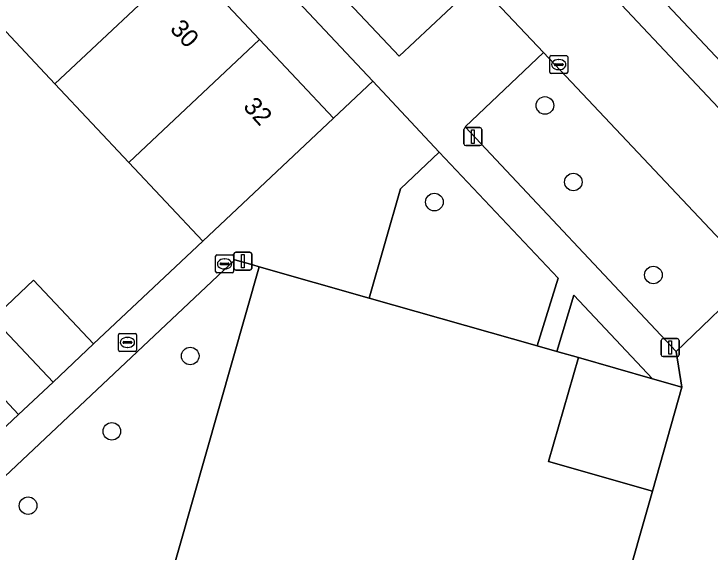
# Model space of a CAD drawing. Extents: x 162542 to 163147, y 380779 to 381521.
# Drawn here: x 163001.13 to 163039.86, y 381221.75 to 381251.69 of the extents above; entities that cross this region are included whole.
import ezdxf

# ---------------------------------------------------------------- set-up
doc = ezdxf.new("R2010")
doc.units = 0
for name, color, linetype in [('IMGEO_Boom', 7, 'Continuous'), ('IMGEO_Brandkraan', 7, 'Continuous'), ('IMGEO_Erf', 7, 'Continuous'), ('IMGEO_Groenvoorziening', 7, 'Continuous'), ('IMGEO_Kolk', 7, 'Continuous'), ('IMGEO_Lichtmast', 7, 'Continuous'), ('IMGEO_Muur', 7, 'Continuous'), ('IMGEO_Pand', 7, 'Continuous'), ('IMGEO_Pand_nummerreeks', 7, 'Continuous'), ('IMGEO_Parkeervlak_open', 7, 'Continuous'), ('IMGEO_Rijbaan_lokaal_open', 7, 'Continuous'), ('IMGEO_Voetpad_open', 7, 'Continuous')]:
    doc.layers.add(name, color=color, linetype=linetype)

msp = doc.modelspace()

# ---------------------------------------------------------------- linework, layer by layer
at = {"layer": 'IMGEO_Boom'}
for centre in [(163030.672, 381246.595), (163032.251, 381242.336), (163024.524, 381241.219), (163036.707, 381237.164), (163010.94, 381232.659), (163006.581, 381228.465), (163001.921, 381224.33)]:
    msp.add_circle(centre, 0.489, dxfattribs=at)
at = {"layer": 'IMGEO_Brandkraan'}
for p, q in [((163006.946, 381232.987), (163006.946, 381233.839)), ((163007.021, 381233.913), (163007.873, 381233.913)), ((163007.434, 381233.693), (163007.459, 381233.693)), ((163007.947, 381233.839), (163007.947, 381232.987)), ((163007.205, 381233.407), (163007.205, 381233.419)), ((163007.643, 381233.37), (163007.245, 381233.37)), ((163007.248, 381233.456), (163007.646, 381233.456)), ((163007.689, 381233.419), (163007.689, 381233.407)), ((163007.873, 381232.913), (163007.021, 381232.913)), ((163007.457, 381233.133), (163007.432, 381233.133))]:
    msp.add_line(p, q, dxfattribs=at)
for points in [[(163006.946, 381232.987), (163006.946, 381233.839)], [(163007.021, 381233.913), (163007.873, 381233.913)], [(163007.947, 381233.839), (163007.947, 381232.987)], [(163007.873, 381232.913), (163007.021, 381232.913)]]:
    msp.add_lwpolyline(points, dxfattribs=at)
for centre, radius, start, end in [((163007.023, 381233.837), 0.0765, 91.552, 178.448), ((163007.023, 381233.837), 0.0765, 91.552, 178.448), ((163007.871, 381233.837), 0.0765, 1.552, 88.448), ((163007.871, 381233.837), 0.0765, 1.552, 88.448), ((163007.245, 381233.416), 0.0403, 85.8775, 175.7526), ((163007.242, 381233.406), 0.0366, 178.938, 274.7102), ((163007.646, 381233.413), 0.043, 264.8664, 352.4533), ((163007.65, 381233.418), 0.0386, 1.7309, 96.639), ((163007.023, 381232.989), 0.0765, 181.552, 268.448), ((163007.023, 381232.989), 0.0765, 181.552, 268.448), ((163007.871, 381232.989), 0.0765, 271.552, 358.448), ((163007.871, 381232.989), 0.0765, 271.552, 358.448)]:
    msp.add_arc(centre, radius, start, end, dxfattribs=at)
for centre, major_axis, ratio, start_param, end_param in [((163007.433, 381233.413), (-0.387, 0.002), 0.722429, 4.712389, 7.853982), ((163007.458, 381233.413), (-0.39, 0.002), 0.717154, 1.570796, 4.712389)]:
    msp.add_ellipse(centre, major_axis=major_axis, ratio=ratio, start_param=start_param, end_param=end_param, dxfattribs=at)
at = {"layer": 'IMGEO_Erf'}
for points in [[(162992.072, 381270.063), (162995.861, 381266.012), (162998.041, 381268.07), (162998.352, 381267.739), (163002.464, 381263.37), (163006.576, 381259), (163010.688, 381254.631), (163014.8, 381250.261), (163018.913, 381245.891), (163021.09, 381247.941), (163000.29, 381270.058), (162996.415, 381274.157)], [(163003.417, 381247.788), (162999.304, 381252.156), (162995.191, 381256.525), (162991.077, 381260.892), (162984.991, 381255.162), (162982.734, 381253.037), (162984.069, 381251.62), (162986.326, 381253.745), (162989.104, 381250.796), (162991.828, 381247.905), (162989.572, 381245.779), (162990.961, 381244.305), (162991.678, 381243.544), (162993.934, 381245.669), (162997.333, 381242.062), (163000.312, 381238.9), (162998.055, 381236.774), (162999.189, 381235.571), (162999.966, 381234.747), (163002.222, 381236.872), (163005.564, 381233.325), (163011.643, 381239.049), (163007.531, 381243.42)], [(163032.532, 381232.569), (163030.88, 381226.797), (163036.655, 381225.146), (163038.295, 381230.92), (163036.656, 381231.391)], [(163001.394, 381229.396), (162999.335, 381231.582), (162994.885, 381227.388), (162990.435, 381223.194), (162985.985, 381219), (162981.554, 381214.825), (162983.61, 381212.642)]]:
    msp.add_lwpolyline(points, close=True, dxfattribs=at)
at = {"layer": 'IMGEO_Groenvoorziening'}
for points in [[(163022.839, 381257.778), (163018.482, 381253.67), (163022.573, 381249.328), (163026.928, 381253.43)], [(163042.332, 381237.099), (163030.593, 381249.54), (163026.245, 381245.407), (163037.981, 381232.912)], [(163030.25, 381233.217), (163031.405, 381236.983), (163024.786, 381244.003), (163022.632, 381241.965), (163020.904, 381235.873)], [(163008.089, 381214.101), (163014.779, 381237.614), (163014.426, 381237.73), (163013.418, 381238.006), (162984.953, 381211.208), (162987.835, 381208.155), (162997.652, 381213.616), (163011.346, 381209.724), (163012.206, 381212.93)], [(163036.656, 381231.391), (163032.287, 381236.047), (163031.337, 381232.908), (163032.532, 381232.569)]]:
    msp.add_lwpolyline(points, close=True, dxfattribs=at)
at = {"layer": 'IMGEO_Kolk'}
for p, q in [((163030.94, 381248.439), (163030.94, 381249.291)), ((163031.015, 381249.365), (163031.867, 381249.365)), ((163031.428, 381249.145), (163031.453, 381249.145)), ((163031.941, 381249.291), (163031.941, 381248.439)), ((163031.199, 381248.859), (163031.199, 381248.871)), ((163031.637, 381248.822), (163031.239, 381248.822)), ((163031.242, 381248.908), (163031.64, 381248.908)), ((163031.683, 381248.871), (163031.683, 381248.859)), ((163031.867, 381248.365), (163031.015, 381248.365)), ((163031.451, 381248.585), (163031.426, 381248.585)), ((163012.353, 381237.353), (163012.353, 381238.205)), ((163012.428, 381238.279), (163013.28, 381238.279)), ((163013.354, 381238.205), (163013.354, 381237.353)), ((163012.655, 381237.822), (163013.053, 381237.822)), ((163012.841, 381238.059), (163012.866, 381238.059)), ((163012.612, 381237.773), (163012.612, 381237.785)), ((163013.05, 381237.736), (163012.652, 381237.736)), ((163012.864, 381237.499), (163012.839, 381237.499)), ((163013.096, 381237.785), (163013.096, 381237.773)), ((163013.28, 381237.279), (163012.428, 381237.279))]:
    msp.add_line(p, q, dxfattribs=at)
for points in [[(163030.94, 381248.439), (163030.94, 381249.291)], [(163031.015, 381249.365), (163031.867, 381249.365)], [(163031.941, 381249.291), (163031.941, 381248.439)], [(163031.867, 381248.365), (163031.015, 381248.365)], [(163012.353, 381237.353), (163012.353, 381238.205)], [(163012.428, 381238.279), (163013.28, 381238.279)], [(163013.354, 381238.205), (163013.354, 381237.353)], [(163013.28, 381237.279), (163012.428, 381237.279)]]:
    msp.add_lwpolyline(points, dxfattribs=at)
for centre, radius, start, end in [((163031.017, 381249.289), 0.0765, 91.552, 178.448), ((163031.017, 381249.289), 0.0765, 91.552, 178.448), ((163031.865, 381249.289), 0.0765, 1.552, 88.448), ((163031.865, 381249.289), 0.0765, 1.552, 88.448), ((163031.239, 381248.868), 0.0403, 85.8775, 175.7526), ((163031.236, 381248.858), 0.0366, 178.938, 274.7102), ((163031.64, 381248.865), 0.043, 264.8664, 352.4533), ((163031.644, 381248.87), 0.0386, 1.7309, 96.639), ((163031.017, 381248.441), 0.0765, 181.552, 268.448), ((163031.017, 381248.441), 0.0765, 181.552, 268.448), ((163031.865, 381248.441), 0.0765, 271.552, 358.448), ((163031.865, 381248.441), 0.0765, 271.552, 358.448), ((163012.43, 381238.203), 0.0765, 91.552, 178.448), ((163012.43, 381238.203), 0.0765, 91.552, 178.448), ((163013.278, 381238.203), 0.0765, 1.552, 88.448), ((163013.278, 381238.203), 0.0765, 1.552, 88.448), ((163012.652, 381237.782), 0.0403, 85.8775, 175.7526), ((163013.057, 381237.784), 0.0386, 1.7309, 96.639), ((163012.649, 381237.772), 0.0366, 178.938, 274.7102), ((163013.053, 381237.779), 0.043, 264.8664, 352.4533), ((163012.43, 381237.355), 0.0765, 181.552, 268.448), ((163012.43, 381237.355), 0.0765, 181.552, 268.448), ((163013.278, 381237.355), 0.0765, 271.552, 358.448), ((163013.278, 381237.355), 0.0765, 271.552, 358.448)]:
    msp.add_arc(centre, radius, start, end, dxfattribs=at)
for centre, major_axis, ratio, start_param, end_param in [((163031.427, 381248.865), (-0.387, 0.002), 0.722429, 4.712389, 7.853982), ((163031.452, 381248.865), (-0.39, 0.002), 0.717154, 1.570796, 4.712389), ((163012.84, 381237.779), (-0.387, 0.002), 0.722429, 4.712389, 7.853982), ((163012.865, 381237.779), (-0.39, 0.002), 0.717154, 1.570796, 4.712389)]:
    msp.add_ellipse(centre, major_axis=major_axis, ratio=ratio, start_param=start_param, end_param=end_param, dxfattribs=at)
at = {"layer": 'IMGEO_Lichtmast'}
for p, q in [((163026.17, 381244.459), (163026.17, 381245.259)), ((163026.17, 381245.259), (163026.17, 381244.459)), ((163026.27, 381245.359), (163027.06, 381245.359)), ((163027.06, 381245.359), (163026.27, 381245.359)), ((163027.16, 381245.259), (163027.16, 381244.459)), ((163027.16, 381244.459), (163027.16, 381245.259)), ((163027.06, 381244.359), (163026.27, 381244.359)), ((163026.27, 381244.359), (163027.06, 381244.359)), ((163013.372, 381237.531), (163013.372, 381238.331)), ((163013.372, 381238.331), (163013.372, 381237.531)), ((163013.472, 381238.431), (163014.262, 381238.431)), ((163014.262, 381238.431), (163013.472, 381238.431)), ((163014.362, 381238.331), (163014.362, 381237.531)), ((163014.362, 381237.531), (163014.362, 381238.331)), ((163014.262, 381237.431), (163013.472, 381237.431)), ((163013.472, 381237.431), (163014.262, 381237.431)), ((163037.245, 381233.627), (163038.035, 381233.627)), ((163038.035, 381233.627), (163037.245, 381233.627)), ((163037.145, 381232.727), (163037.145, 381233.527)), ((163037.145, 381233.527), (163037.145, 381232.727)), ((163038.135, 381233.527), (163038.135, 381232.727)), ((163038.135, 381232.727), (163038.135, 381233.527)), ((163038.035, 381232.627), (163037.245, 381232.627)), ((163037.245, 381232.627), (163038.035, 381232.627))]:
    msp.add_line(p, q, dxfattribs=at)
for points in [[(163026.59, 381245.234), (163026.74, 381245.234), (163026.74, 381244.484), (163026.59, 381244.484), (163026.59, 381245.234)], [(163013.792, 381238.306), (163013.942, 381238.306), (163013.942, 381237.556), (163013.792, 381237.556), (163013.792, 381238.306)], [(163037.565, 381233.502), (163037.715, 381233.502), (163037.715, 381232.752), (163037.565, 381232.752), (163037.565, 381233.502)]]:
    msp.add_lwpolyline(points, dxfattribs=at)
for centre, start, end in [((163026.27, 381245.259), 90, 180), ((163026.27, 381245.259), 90, 180), ((163027.06, 381245.259), 0, 90), ((163027.06, 381245.259), 360, 90), ((163026.27, 381244.459), 180, 270), ((163026.27, 381244.459), 180, 270), ((163027.06, 381244.459), 270, 0), ((163027.06, 381244.459), 270, 0), ((163013.472, 381238.331), 90, 180), ((163013.472, 381238.331), 90, 180), ((163014.262, 381238.331), 0, 90), ((163014.262, 381238.331), 360, 90), ((163013.472, 381237.531), 180, 270), ((163013.472, 381237.531), 180, 270), ((163014.262, 381237.531), 270, 0), ((163014.262, 381237.531), 270, 0), ((163037.245, 381233.527), 90, 180), ((163037.245, 381233.527), 90, 180), ((163038.035, 381233.527), 0, 90), ((163038.035, 381233.527), 360, 90), ((163037.245, 381232.727), 180, 270), ((163037.245, 381232.727), 180, 270), ((163038.035, 381232.727), 270, 0), ((163038.035, 381232.727), 270, 0)]:
    msp.add_arc(centre, 0.1, start, end, dxfattribs=at)
at = {"layer": 'IMGEO_Muur'}
for points in [[(163011.643, 381239.049), (163005.564, 381233.325)], [(163032.532, 381232.569), (163036.656, 381231.391)], [(163036.656, 381231.391), (163038.295, 381230.92), (163036.655, 381225.146)]]:
    msp.add_lwpolyline(points, dxfattribs=at)
at = {"layer": 'IMGEO_Pand'}
for points in [[(163003.417, 381247.788), (163010.688, 381254.631), (163006.576, 381259), (162999.304, 381252.156)], [(163003.417, 381247.788), (163007.531, 381243.42), (163014.8, 381250.261), (163010.688, 381254.631)], [(163007.531, 381243.42), (163011.643, 381239.049), (163018.913, 381245.891), (163014.8, 381250.261)], [(163032.532, 381232.569), (163031.337, 381232.908), (163030.25, 381233.217), (163020.904, 381235.873), (163014.779, 381237.614), (163008.089, 381214.101), (163012.206, 381212.93), (163025.834, 381209.053), (163027.471, 381214.823), (163033.243, 381213.182), (163036.655, 381225.146), (163030.88, 381226.797)], [(163002.222, 381236.872), (162999.966, 381234.747), (163003.308, 381231.199), (163005.564, 381233.325)]]:
    msp.add_lwpolyline(points, close=True, dxfattribs=at)
at = {"layer": 'IMGEO_Parkeervlak_open'}
msp.add_lwpolyline([(163007.337, 381281.516), (163046.32, 381240.101), (163047.669, 381241.356), (163008.664, 381282.808)], close=True, dxfattribs=at)
at = {"layer": 'IMGEO_Rijbaan_lokaal_open'}
msp.add_lwpolyline([(162998.37, 381283.768), (163003.731, 381278.123), (163006.531, 381275.112), (163007.138, 381274.467), (163014.022, 381267.149), (163014.645, 381266.486), (163022.226, 381258.429), (163022.839, 381257.778), (163026.928, 381253.43), (163030.593, 381249.54), (163042.332, 381237.099), (163042.716, 381236.69), (163046.32, 381240.101), (163007.337, 381281.516), (163007.04, 381281.828)], dxfattribs=at)
at = {"layer": 'IMGEO_Voetpad_open'}
for points in [[(163036.032, 381256.897), (163034.294, 381258.741), (163026.062, 381267.476), (163014.038, 381280.269), (163010.134, 381284.416), (163008.664, 381282.808), (163047.669, 381241.356), (163046.32, 381240.101), (163048.538, 381237.81)], [(163000.29, 381270.058), (163021.09, 381247.941), (163024.786, 381244.003), (163031.405, 381236.983), (163030.25, 381233.217), (163031.337, 381232.908), (163032.287, 381236.047), (163036.656, 381231.391), (163038.295, 381230.92), (163037.981, 381232.912), (163026.245, 381245.407), (163030.593, 381249.54), (163026.928, 381253.43), (163022.573, 381249.328), (163018.482, 381253.67), (163017.882, 381254.307), (163010.28, 381262.378), (163009.655, 381263.042), (163002.769, 381270.352), (163002.139, 381271.02), (162999.363, 381273.968)], [(163044.895, 381234.361), (163042.716, 381236.69), (163042.332, 381237.099), (163037.981, 381232.912), (163038.295, 381230.92), (163036.655, 381225.146), (163033.243, 381213.182), (163031.597, 381207.407), (163025.834, 381209.053), (163012.206, 381212.93), (163011.346, 381209.724), (163010.781, 381207.905), (163009.272, 381202.57), (163003.712, 381201.081), (162966.985, 381191.284), (162966.757, 381191.138), (162968.263, 381189.504), (163008.469, 381200.178), (163009.881, 381200.547), (163029.17, 381205.595), (163029.671, 381203.749), (163033.144, 381204.725), (163036.711, 381205.731)], [(162999.335, 381231.582), (163001.394, 381229.396), (163003.308, 381231.199), (162999.966, 381234.747)]]:
    msp.add_lwpolyline(points, dxfattribs=at)
msp.add_lwpolyline([(163022.632, 381241.965), (163024.786, 381244.003), (163021.09, 381247.941), (163018.913, 381245.891), (163011.643, 381239.049), (163005.564, 381233.325), (163003.308, 381231.199), (163001.394, 381229.396), (162983.61, 381212.642), (162981.688, 381210.831), (162968.257, 381198.213), (162963.89, 381194.094), (162965.477, 381192.532), (162983.227, 381209.253), (162984.953, 381211.208), (163013.418, 381238.006), (163014.426, 381237.73), (163014.779, 381237.614), (163020.904, 381235.873)], close=True, dxfattribs=at)

# ---------------------------------------------------------------- texts
at = {"layer": 'IMGEO_Pand_nummerreeks'}
for s, rotation, p in [('30', 313.0251, (163009.765, 381250.809)), ('32', 312.553, (163013.838, 381246.493))]:
    msp.add_text(s, height=1, rotation=rotation, dxfattribs=at).set_placement(p)

doc.saveas('drawing.dxf')
